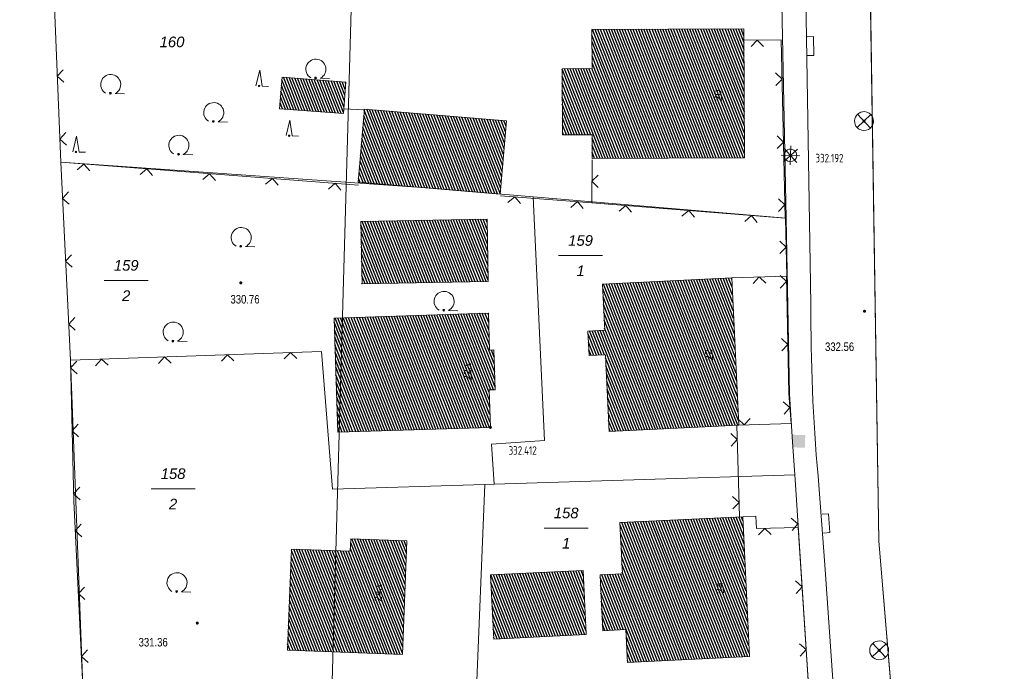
# Model space of a CAD drawing. Header units: metres. Extents: x 345144 to 348639, y 5629211 to 5635235.
# Tile 1041 of 1056: x 347858 to 347936, y 5631243 to 5631295. Entities that reach past the tile are written whole.
import ezdxf
from ezdxf.enums import TextEntityAlignment as Align

# ---------------------------------------------------------------- set-up
doc = ezdxf.new("R2010")
doc.units = ezdxf.units.M
doc.header["$MEASUREMENT"] = 0
for name, color, linetype in [('028 Geländeform', 7, 'Continuous'), ('028 Geländeform Ausg.', 7, 'Continuous'), ('065-066 Ver_Entsorgung', 7, 'Continuous'), ('065-066 Ver_Entsorgung Ausg.', 7, 'Continuous'), ('081-083 Topographie', 7, 'Continuous'), ('AX Flurstück', 7, 'Continuous'), ('AX Gebäude', 7, 'Continuous'), ('Blatt', 7, 'Continuous'), ('Definitionslinie', 7, 'Continuous'), ('Gemeinde Lokation', 7, 'Continuous'), ('Ortsteil Lokation', 7, 'Continuous'), ('Präsentationsobjekt -Text (punktförmig)', 7, 'Continuous')]:
    doc.layers.add(name, color=color, linetype=linetype)
doc.styles.add('ARIAL', font='arial.ttf', dxfattribs={"height": 1})
doc.styles.add('ARIALIT', font='ariali.ttf', dxfattribs={"height": 1})
doc.styles.add('DIN-6776-IT', font='txt', dxfattribs={"height": 1})
pattern_1 = [(111.5294117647, (0, 0), (-0.186045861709, -0.07339575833), [])]

# ---------------------------------------------------------------- blocks, each defined once
blk = doc.blocks.new('alk_3504_nrw')
at = {"color": 134, "lineweight": 5, "true_color": 0x00b2b2, "flags": 128}
for points in [[(-0.729333, -0.684), (-0.707333, -0.707333), (0.707333, 0.707333)], [(-0.707333, 0.707333), (0.707333, -0.707333)]]:
    blk.add_lwpolyline(points, dxfattribs=at)
at = {"color": 134, "lineweight": 5, "true_color": 0x00b2b2}
for start, end in [(90, -90), (-90, 90)]:
    blk.add_arc((0, 0), 1, start, end, dxfattribs=at)
blk = doc.blocks.new('alk_3453_nrw')
at = {"true_color": 0x00b2b2}
blk.add_hatch(color=134, dxfattribs=at).paths.add_polyline_path([(-1, -1), (-1, 1), (1, 1), (1, -1)], flags=0)
blk = doc.blocks.new('alk_5742_nrw')
at = {"color": 134, "lineweight": 5, "true_color": 0x00b2b2, "flags": 128}
for points in [[(1, 0), (-1, 0)], [(0.707333, -0.707333), (-0.707333, 0.707333)], [(-0.707333, -0.707333), (0.707333, 0.707333)], [(0, -1), (0, 1)]]:
    blk.add_lwpolyline(points, dxfattribs=at)
at = {"color": 134, "lineweight": 5, "true_color": 0x00b2b2}
for start, end in [(0, 180), (180, 0)]:
    blk.add_arc((0, 0), 0.666667, start, end, dxfattribs=at)
blk = doc.blocks.new('alk_043x_nrw')
h = blk.add_hatch(color=7)
edge = h.paths.add_edge_path(flags=0)
edge.add_arc((0, 0), 1, 180, 360, ccw=False)
edge.add_arc((0, 0), 1, 0, 180, ccw=False)
blk = doc.blocks.new('alk_7100_nrwx2')
at = {"true_color": 0x2e2e2e}
h = blk.add_hatch(color=250, dxfattribs=at)
edge = h.paths.add_edge_path(flags=0)
edge.add_arc((0.024073, -0.597267), 0.057254, 180, 360, ccw=False)
edge.add_arc((0.024073, -0.597267), 0.057255, 0, 180, ccw=False)
at = {"color": 250, "lineweight": 5, "true_color": 0x2e2e2e, "flags": 128}
blk.add_lwpolyline([(0.349382, -0.597267), (1, -0.597267)], dxfattribs=at)
at = {"color": 250, "lineweight": 5, "true_color": 0x2e2e2e}
for centre, radius, start, end in [((0.024073, 0.012362), 0.690995, -61.91481688, -118.08518312), ((0.024073, -0.597267), 0.057255, 0, 180), ((0.024073, -0.597267), 0.057254, 180, 0)]:
    blk.add_arc(centre, radius, start, end, dxfattribs=at)
blk = doc.blocks.new('alk_7200_nrwx2')
at = {"true_color": 0x2e2e2e}
h = blk.add_hatch(color=250, dxfattribs=at)
edge = h.paths.add_edge_path(flags=0)
edge.add_arc((-0.020544, -0.388118), 0.055525, 180, 360, ccw=False)
edge.add_arc((-0.020544, -0.388118), 0.055525, 0, 180, ccw=False)
at = {"color": 250, "lineweight": 5, "true_color": 0x2e2e2e, "flags": 128}
blk.add_lwpolyline([(-0.298168, -0.388118), (-0.020544, 1), (0.257079, -0.388118), (0.812326, -0.388118)], dxfattribs=at)
blk.add_lwpolyline([(-0.298168, -0.388118), (-0.020544, 1), (0.257079, -0.388118), (0.812326, -0.388118)], dxfattribs=at)
at = {"color": 250, "lineweight": 5, "true_color": 0x2e2e2e}
for start, end in [(0, 180), (180, 0)]:
    blk.add_arc((-0.020544, -0.388118), 0.055525, start, end, dxfattribs=at)
blk = doc.blocks.new('swc_strasseneinlauf')
at = {"color": 7, "lineweight": 5, "flags": 128}
blk.add_lwpolyline([(-1, 0), (-1, -0.666667), (1, -0.666667), (1, 0)], dxfattribs=at)

msp = doc.modelspace()

# ---------------------------------------------------------------- hatches: boundary and pattern name
at = {"layer": 'AX Gebäude', "true_color": 0x4f4f4f}
h = msp.add_hatch(dxfattribs=at)
h.set_pattern_fill('_USER', color=251, scale=0.2, angle=111.52941176, style=0, pattern_type=0)
h.set_pattern_definition(pattern_1)
h.paths.add_polyline_path([(347903.646, 5631293.789), (347915.711, 5631293.842), (347915.756, 5631283.609), (347903.662, 5631283.555), (347903.654, 5631285.436), (347901.304, 5631285.426), (347901.281, 5631290.679), (347903.66, 5631290.69)], flags=0)
h = msp.add_hatch(dxfattribs=at)
h.set_pattern_fill('_USER', color=251, scale=0.2, angle=111.52941176, style=0, pattern_type=0)
h.set_pattern_definition(pattern_1)
h.paths.add_polyline_path([(347879.05, 5631290.012), (347884.116, 5631289.62), (347883.921, 5631287.113), (347878.855, 5631287.505)], flags=0)
h = msp.add_hatch(dxfattribs=at)
h.set_pattern_fill('_USER', color=251, scale=0.2, angle=111.52941176, style=0, pattern_type=0)
h.set_pattern_definition(pattern_1)
h.paths.add_polyline_path([(347885.583, 5631287.47), (347896.857, 5631286.529), (347896.373, 5631280.726), (347885.099, 5631281.667)], flags=0)
h = msp.add_hatch(dxfattribs=at)
h.set_pattern_fill('_USER', color=251, scale=0.2, angle=111.52941176, style=0, pattern_type=0)
h.set_pattern_definition(pattern_1)
h.paths.add_polyline_path([(347885.299, 5631278.554), (347895.323, 5631278.747), (347895.419, 5631273.796), (347885.394, 5631273.603)], flags=0)
h = msp.add_hatch(dxfattribs=at)
h.set_pattern_fill('_USER', color=251, scale=0.2, angle=111.52941176, style=0, pattern_type=0)
h.set_pattern_definition(pattern_1)
h.paths.add_polyline_path([(347904.484, 5631273.583), (347914.735, 5631274.08), (347915.301, 5631262.399), (347905.012, 5631261.9), (347904.717, 5631267.972), (347903.423, 5631267.91), (347903.328, 5631269.858), (347904.661, 5631269.922)], flags=0)
h = msp.add_hatch(dxfattribs=at)
h.set_pattern_fill('_USER', color=251, scale=0.2, angle=111.52941176, style=0, pattern_type=0)
h.set_pattern_definition(pattern_1)
h.paths.add_polyline_path([(347883.174, 5631270.879), (347895.422, 5631271.289), (347895.521, 5631268.346), (347895.87, 5631268.358), (347895.971, 5631265.201), (347895.487, 5631265.185), (347895.58, 5631262.209), (347883.477, 5631261.831)], flags=0)
h = msp.add_hatch(dxfattribs=at)
h.set_pattern_fill('_USER', color=251, scale=0.2, angle=111.52941176, style=0, pattern_type=0)
h.set_pattern_definition(pattern_1)
h.paths.add_polyline_path([(347905.87, 5631254.656), (347915.616, 5631255.121), (347916.145, 5631244.023), (347906.47, 5631243.562), (347906.346, 5631246.168), (347904.496, 5631246.079), (347904.285, 5631250.512), (347906.063, 5631250.596)], flags=0)
h = msp.add_hatch(dxfattribs=at)
h.set_pattern_fill('_USER', color=251, scale=0.2, angle=111.52941176, style=0, pattern_type=0)
h.set_pattern_definition(pattern_1)
h.paths.add_polyline_path([(347884.52, 5631253.377), (347888.953, 5631253.203), (347888.6, 5631244.182), (347879.472, 5631244.522), (347879.8, 5631252.553), (347884.462, 5631252.381)], flags=0)
h = msp.add_hatch(dxfattribs=at)
h.set_pattern_fill('_USER', color=251, scale=0.2, angle=111.52941176, style=0, pattern_type=0)
h.set_pattern_definition(pattern_1)
h.paths.add_polyline_path([(347895.603, 5631250.51), (347902.946, 5631250.86), (347903.19, 5631245.766), (347895.846, 5631245.416)], flags=0)

# ---------------------------------------------------------------- linework, layer by layer
at = {"layer": '081-083 Topographie', "color": 7, "linetype": 'Continuous', "lineweight": 5, "flags": 128}
for points in [[(347921.028, 5631271.996), (347920.467, 5631306.183), (347920.467, 5631306.183), (347919.811, 5631339.503), (347919.811, 5631339.503), (347919.349, 5631371.887)], [(347860.784, 5631302.021), (347860.898, 5631300.893), (347860.898, 5631300.893), (347860.92, 5631296.907), (347860.92, 5631296.907), (347861.482, 5631283.257)], [(347883.955, 5631287.482), (347885.551, 5631287.409)], [(347861.482, 5631283.257), (347862.254, 5631267.536)], [(347861.482, 5631283.257), (347885.108, 5631281.44)], [(347903.663, 5631283.454), (347903.625, 5631280.042)], [(347896.392, 5631280.602), (347903.625, 5631280.042)], [(347903.625, 5631280.042), (347918.976, 5631278.807), (347918.976, 5631278.807), (347919.02, 5631278.803)], [(347919.02, 5631278.803), (347919.104, 5631274.219)], [(347914.735, 5631274.079), (347919.104, 5631274.219)], [(347862.254, 5631267.536), (347882.176, 5631268.247)], [(347862.254, 5631267.536), (347862.517, 5631256.367), (347862.517, 5631256.367), (347863.244, 5631241.668)], [(347955.03, 5630960.986), (347952.803, 5630974.853), (347952.803, 5630974.853), (347950.929, 5630987.89), (347950.929, 5630987.89), (347949.354, 5630998.886), (347949.354, 5630998.886), (347945.628, 5631021.708), (347945.628, 5631021.708), (347942.008, 5631046.566), (347942.008, 5631046.566), (347939.429, 5631063.019), (347939.429, 5631063.019), (347933.378, 5631102.479), (347933.378, 5631102.479), (347928.886, 5631112.106), (347928.886, 5631112.106), (347927.592, 5631133.765), (347927.592, 5631133.765), (347929.249, 5631148.964), (347929.249, 5631148.964), (347922.126, 5631251.314), (347922.126, 5631251.314), (347921.599, 5631258.336)], [(347919.954, 5631255.232), (347920.016, 5631254.276), (347920.016, 5631254.276), (347921.021, 5631238.911)]]:
    msp.add_lwpolyline(points, dxfattribs=at)
at = {"layer": '081-083 Topographie', "color": 7, "linetype": 'Continuous', "lineweight": 5}
msp.add_arc((348060.85, 5631270.998), 139.825489, 179.59104993, -174.80442104, dxfattribs=at)
at = {"layer": 'AX Flurstück', "color": 8, "linetype": 'Continuous', "lineweight": 13, "true_color": 0x808080, "flags": 128}
for points in [[(347918.116, 5631528.201), (347925.471, 5631528.423), (347926.23, 5631453.062), (347924.572, 5631371.352), (347926.424, 5631253.18), (347933.647, 5631166.935)], [(347927.27, 5631149.629), (347925.433, 5631177.005), (347925.271, 5631178.999), (347923.781, 5631198.973), (347922.256, 5631220.289), (347921.021, 5631238.911), (347919.849, 5631256.851), (347919.743, 5631258.436), (347919.562, 5631261.07), (347919.325, 5631264.838), (347919.07, 5631278.829), (347918.681, 5631297.144), (347918.329, 5631315.14), (347918.309, 5631316.159), (347917.993, 5631332.239), (347917.271, 5631372.154), (347917.352, 5631380.359), (347917.481, 5631393.411), (347917.593, 5631404.783), (347917.685, 5631408.061), (347918.062, 5631421.512), (347918.384, 5631433.02), (347918.27, 5631435.376), (347918.33, 5631440.096)], [(347860.784, 5631302.021), (347886.09, 5631299.89), (347918.681, 5631297.144), (347919.07, 5631278.829), (347898.973, 5631280.509), (347890.484, 5631281.218), (347861.482, 5631283.258), (347860.92, 5631296.907), (347860.897, 5631300.893), (347860.784, 5631302.021)], [(347822.789, 5631171.013), (347823.315, 5631175.605), (347819.952, 5631294.771), (347820.876, 5631299.777), (347860.897, 5631300.893), (347860.92, 5631296.907), (347861.482, 5631283.258)], [(347861.482, 5631283.258), (347862.254, 5631267.536), (347863.245, 5631241.669), (347864.06, 5631222.092), (347864.904, 5631203.956), (347866.375, 5631184.013), (347866.508, 5631176.433), (347867.41, 5631164.909)], [(347861.482, 5631283.258), (347890.484, 5631281.218), (347898.973, 5631280.509), (347899.89, 5631261.181), (347895.676, 5631260.869), (347895.888, 5631257.7), (347895.146, 5631257.677), (347883.063, 5631257.304), (347882.176, 5631268.248), (347862.254, 5631267.536), (347861.482, 5631283.258)], [(347898.973, 5631280.509), (347919.07, 5631278.829), (347919.325, 5631264.838), (347919.562, 5631261.07), (347919.743, 5631258.436), (347895.888, 5631257.7), (347895.676, 5631260.869), (347899.89, 5631261.181), (347898.973, 5631280.509)], [(347862.254, 5631267.536), (347882.176, 5631268.248), (347883.063, 5631257.304), (347895.146, 5631257.677), (347894.435, 5631240.181), (347863.245, 5631241.669), (347862.254, 5631267.536)], [(347895.146, 5631257.677), (347895.888, 5631257.7), (347919.743, 5631258.436), (347919.849, 5631256.851), (347921.021, 5631238.911), (347894.435, 5631240.181), (347895.146, 5631257.677)]]:
    msp.add_lwpolyline(points, dxfattribs=at)
at = {"layer": 'AX Gebäude', "color": 7, "linetype": 'Continuous', "lineweight": 5, "flags": 128}
for points in [[(347903.646, 5631293.789), (347915.711, 5631293.842), (347915.756, 5631283.609), (347903.662, 5631283.555), (347903.654, 5631285.436), (347901.304, 5631285.426), (347901.281, 5631290.679), (347903.66, 5631290.69), (347903.646, 5631293.789)], [(347879.05, 5631290.012), (347884.116, 5631289.62), (347883.921, 5631287.113), (347878.855, 5631287.505), (347879.05, 5631290.012)], [(347885.583, 5631287.47), (347896.857, 5631286.529), (347896.373, 5631280.726), (347885.099, 5631281.667), (347885.583, 5631287.47)], [(347885.299, 5631278.554), (347895.323, 5631278.747), (347895.419, 5631273.796), (347885.394, 5631273.603), (347885.299, 5631278.554)], [(347904.484, 5631273.583), (347914.735, 5631274.08), (347915.301, 5631262.399), (347905.012, 5631261.9), (347904.717, 5631267.972), (347903.423, 5631267.91), (347903.328, 5631269.858), (347904.661, 5631269.922), (347904.484, 5631273.583)], [(347883.174, 5631270.879), (347895.422, 5631271.289), (347895.521, 5631268.346), (347895.87, 5631268.358), (347895.971, 5631265.201), (347895.487, 5631265.185), (347895.58, 5631262.209), (347883.477, 5631261.831), (347883.174, 5631270.879)], [(347905.87, 5631254.656), (347915.616, 5631255.121), (347916.145, 5631244.023), (347906.47, 5631243.562), (347906.346, 5631246.168), (347904.496, 5631246.079), (347904.285, 5631250.512), (347906.063, 5631250.596), (347905.87, 5631254.656)], [(347884.52, 5631253.377), (347888.953, 5631253.203), (347888.6, 5631244.182), (347879.472, 5631244.522), (347879.8, 5631252.553), (347884.462, 5631252.381), (347884.52, 5631253.377)], [(347895.603, 5631250.51), (347902.946, 5631250.86), (347903.19, 5631245.766), (347895.846, 5631245.416), (347895.603, 5631250.51)]]:
    msp.add_lwpolyline(points, dxfattribs=at)
at = {"layer": 'Blatt', "color": 205, "linetype": 'Continuous', "lineweight": 5, "true_color": 0x873099, "flags": 128}
for points in [[(347381.745, 5631201.846), (347388.783, 5631451.723), (347888.543, 5631437.647), (347881.503, 5631187.771), (347381.745, 5631201.846)], [(347926.424, 5631253.18), (347932.021, 5631186.349), (347881.503, 5631187.771), (347888.543, 5631437.647), (347925.896, 5631436.595), (347924.572, 5631371.352), (347926.424, 5631253.18)]]:
    msp.add_lwpolyline(points, dxfattribs=at)
at = {"layer": 'Definitionslinie', "color": 7, "linetype": 'Continuous', "lineweight": 5, "flags": 128}
for points in [[(347920.467, 5631306.183), (347921.028, 5631271.996)], [(347860.92, 5631296.907), (347861.482, 5631283.257)], [(347918.976, 5631278.786), (347918.976, 5631278.807), (347918.976, 5631278.807), (347918.668, 5631292.958), (347915.691, 5631292.949)], [(347917.269, 5631292.454), (347916.768, 5631292.952), (347916.27, 5631292.451)], [(347861.68, 5631290.602), (347861.201, 5631290.082), (347861.721, 5631289.603)], [(347861.68, 5631290.602), (347861.201, 5631290.082), (347861.721, 5631289.603)], [(347918.246, 5631289.349), (347918.735, 5631289.86), (347918.225, 5631290.349)], [(347883.955, 5631287.482), (347885.551, 5631287.409)], [(347861.886, 5631285.606), (347861.407, 5631285.086), (347861.927, 5631284.607)], [(347861.886, 5631285.606), (347861.407, 5631285.086), (347861.927, 5631284.607)], [(347918.355, 5631284.351), (347918.843, 5631284.862), (347918.333, 5631285.351)], [(347861.482, 5631283.257), (347885.108, 5631281.44)], [(347861.482, 5631283.257), (347862.254, 5631267.536)], [(347863.785, 5631282.578), (347863.324, 5631283.115), (347862.788, 5631282.655)], [(347863.785, 5631282.578), (347863.324, 5631283.115), (347862.788, 5631282.655)], [(347903.663, 5631283.454), (347903.625, 5631280.042)], [(347868.77, 5631282.195), (347868.31, 5631282.732), (347867.773, 5631282.272)], [(347868.77, 5631282.195), (347868.31, 5631282.732), (347867.773, 5631282.272)], [(347873.755, 5631281.812), (347873.295, 5631282.349), (347872.758, 5631281.888)], [(347873.755, 5631281.812), (347873.295, 5631282.349), (347872.758, 5631281.888)], [(347904.15, 5631282.242), (347903.644, 5631281.748), (347904.138, 5631281.242)], [(347904.15, 5631282.242), (347903.644, 5631281.748), (347904.138, 5631281.242)], [(347878.74, 5631281.428), (347878.28, 5631281.965), (347877.743, 5631281.505)], [(347878.74, 5631281.428), (347878.28, 5631281.965), (347877.743, 5631281.505)], [(347883.726, 5631281.045), (347883.266, 5631281.582), (347882.729, 5631281.121)], [(347883.726, 5631281.045), (347883.266, 5631281.582), (347882.729, 5631281.121)], [(347862.098, 5631280.914), (347861.623, 5631280.39), (347862.147, 5631279.916)], [(347862.098, 5631280.914), (347861.623, 5631280.39), (347862.147, 5631279.916)], [(347896.392, 5631280.602), (347903.625, 5631280.042)], [(347897.976, 5631279.978), (347897.516, 5631280.515), (347896.979, 5631280.055)], [(347897.976, 5631279.978), (347897.516, 5631280.515), (347896.979, 5631280.055)], [(347902.961, 5631279.592), (347902.501, 5631280.129), (347901.964, 5631279.669)], [(347902.961, 5631279.592), (347902.501, 5631280.129), (347901.964, 5631279.669)], [(347903.625, 5631280.042), (347918.976, 5631278.807), (347918.976, 5631278.807), (347919.02, 5631278.803)], [(347906.797, 5631279.285), (347906.339, 5631279.824), (347905.8, 5631279.365)], [(347906.797, 5631279.285), (347906.339, 5631279.824), (347905.8, 5631279.365)], [(347918.463, 5631279.353), (347918.952, 5631279.864), (347918.442, 5631280.352)], [(347911.781, 5631278.884), (347911.323, 5631279.423), (347910.784, 5631278.964)], [(347911.781, 5631278.884), (347911.323, 5631279.423), (347910.784, 5631278.964)], [(347916.765, 5631278.483), (347916.306, 5631279.022), (347915.768, 5631278.563)], [(347916.765, 5631278.483), (347916.306, 5631279.021), (347915.768, 5631278.563)], [(347919.02, 5631278.803), (347919.104, 5631274.219)], [(347918.571, 5631276.002), (347919.062, 5631276.511), (347918.553, 5631277.002)], [(347918.571, 5631276.002), (347919.062, 5631276.511), (347918.553, 5631277.002)], [(347862.343, 5631275.92), (347861.868, 5631275.397), (347862.392, 5631274.922)], [(347862.343, 5631275.92), (347861.868, 5631275.397), (347862.392, 5631274.922)], [(347914.735, 5631274.079), (347919.104, 5631274.219)], [(347918.596, 5631273.274), (347919.085, 5631273.785), (347918.574, 5631274.274)], [(347919.277, 5631264.891), (347919.075, 5631274.213)], [(347917.435, 5631273.665), (347916.92, 5631274.149), (347916.436, 5631273.633)], [(347917.435, 5631273.665), (347916.92, 5631274.149), (347916.436, 5631273.633)], [(347862.588, 5631270.926), (347862.113, 5631270.403), (347862.637, 5631269.928)], [(347862.588, 5631270.926), (347862.113, 5631270.403), (347862.637, 5631269.928)], [(347918.704, 5631268.276), (347919.193, 5631268.787), (347918.682, 5631269.276)], [(347862.254, 5631267.536), (347882.176, 5631268.247)], [(347875.231, 5631267.499), (347874.713, 5631267.981), (347874.232, 5631267.463)], [(347875.231, 5631267.499), (347874.713, 5631267.981), (347874.232, 5631267.463)], [(347880.228, 5631267.677), (347879.71, 5631268.159), (347879.228, 5631267.642)], [(347880.228, 5631267.677), (347879.71, 5631268.159), (347879.228, 5631267.642)], [(347862.254, 5631267.536), (347862.517, 5631256.367)], [(347862.756, 5631267.462), (347862.268, 5631266.95), (347862.779, 5631266.462)], [(347862.756, 5631267.462), (347862.268, 5631266.95), (347862.779, 5631266.462)], [(347865.237, 5631267.142), (347864.72, 5631267.624), (347864.238, 5631267.107)], [(347865.237, 5631267.142), (347864.72, 5631267.624), (347864.238, 5631267.107)], [(347870.234, 5631267.32), (347869.717, 5631267.802), (347869.235, 5631267.285)], [(347870.234, 5631267.32), (347869.717, 5631267.802), (347869.235, 5631267.285)], [(347919.451, 5631262.519), (347919.277, 5631264.891)], [(347918.896, 5631263.256), (347919.358, 5631263.791), (347918.822, 5631264.253)], [(347862.874, 5631262.463), (347862.386, 5631261.952), (347862.897, 5631261.463)], [(347862.874, 5631262.463), (347862.386, 5631261.952), (347862.897, 5631261.463)], [(347915.215, 5631262.897), (347915.73, 5631262.411), (347916.215, 5631262.925)], [(347915.301, 5631262.399), (347919.451, 5631262.519)], [(347914.691, 5631260.734), (347915.176, 5631261.248), (347914.661, 5631261.733)], [(347915.358, 5631255.109), (347915.142, 5631262.391)], [(347921.599, 5631258.336), (347922.126, 5631251.314)], [(347862.991, 5631257.465), (347862.503, 5631256.953), (347863.015, 5631256.465)], [(347862.991, 5631257.465), (347862.503, 5631256.953), (347863.015, 5631256.465)], [(347862.517, 5631256.367), (347863.244, 5631241.668)], [(347914.839, 5631255.737), (347915.324, 5631256.252), (347914.81, 5631256.736)], [(347920.016, 5631254.276), (347916.713, 5631254.179), (347916.644, 5631255.147), (347916.644, 5631255.147), (347916.642, 5631255.17), (347915.615, 5631255.121)], [(347919.531, 5631254.024), (347919.998, 5631254.556), (347919.467, 5631255.022)], [(347919.532, 5631254.024), (347919.998, 5631254.556), (347919.467, 5631255.022)], [(347919.954, 5631255.232), (347920.016, 5631254.276), (347920.016, 5631254.276), (347921.021, 5631238.911)], [(347863.108, 5631254.536), (347862.634, 5631254.011), (347863.158, 5631253.537)], [(347863.108, 5631254.536), (347862.634, 5631254.011), (347863.158, 5631253.537)], [(347917.869, 5631253.713), (347917.354, 5631254.198), (347916.87, 5631253.683)], [(347922.126, 5631251.314), (347929.249, 5631148.964)], [(347919.858, 5631249.035), (347920.324, 5631249.566), (347919.792, 5631250.032)], [(347919.858, 5631249.035), (347920.324, 5631249.566), (347919.793, 5631250.032)], [(347863.355, 5631249.542), (347862.881, 5631249.018), (347863.405, 5631248.543)], [(347863.355, 5631249.542), (347862.881, 5631249.018), (347863.405, 5631248.543)], [(347863.602, 5631244.548), (347863.127, 5631244.024), (347863.652, 5631243.549)], [(347863.602, 5631244.548), (347863.127, 5631244.024), (347863.652, 5631243.549)], [(347920.184, 5631244.045), (347920.651, 5631244.577), (347920.119, 5631245.043)], [(347920.184, 5631244.045), (347920.65, 5631244.577), (347920.119, 5631245.043)]]:
    msp.add_lwpolyline(points, dxfattribs=at)
at = {"layer": 'Definitionslinie', "color": 7, "linetype": 'Continuous', "lineweight": 5}
msp.add_arc((348060.85, 5631270.998), 139.825562, 179.59104993, -174.80442104, dxfattribs=at)
at = {"layer": 'Gemeinde Lokation', "color": 7, "linetype": 'Continuous', "lineweight": 5, "flags": 128}
msp.add_lwpolyline([(347899.031, 5631693.561), (347926.631, 5631600.505), (347925.405, 5631534.986), (347926.23, 5631453.062), (347924.572, 5631371.352), (347926.424, 5631253.18), (347933.647, 5631166.935), (347960.584, 5630953.98), (347975.383, 5630844.729), (348005.705, 5630725.733), (348023.631, 5630546.345), (348034.821, 5630453.592), (348037.99, 5630386.322), (348038.853, 5630367.26), (348034.949, 5630313.579)], dxfattribs=at)
at = {"layer": 'Ortsteil Lokation', "color": 7, "linetype": 'Continuous', "lineweight": 5, "flags": 128}
msp.add_lwpolyline([(347725.956, 5632057.39), (347769.164, 5631969.901), (347835.901, 5631869.724), (347875.026, 5631799.405), (347883.211, 5631764.659), (347899.031, 5631693.561), (347926.631, 5631600.505), (347925.405, 5631534.986), (347926.23, 5631453.062), (347924.572, 5631371.352), (347926.424, 5631253.18), (347933.647, 5631166.935), (347960.584, 5630953.98), (347975.383, 5630844.729), (348005.705, 5630725.733), (348023.631, 5630546.345), (348034.821, 5630453.592), (348037.99, 5630386.322), (348038.853, 5630367.26), (348034.949, 5630313.579)], dxfattribs=at)
at = {"layer": 'Präsentationsobjekt -Text (punktförmig)', "color": 251, "linetype": 'Continuous', "lineweight": 13, "true_color": 0x5e5e5e, "flags": 128}
for points in [[(347901.0004, 5631275.84352), (347904.4816, 5631275.84352)], [(347864.9404, 5631273.86852), (347868.4216, 5631273.86852)], [(347868.6594, 5631257.33452), (347872.1406, 5631257.33452)], [(347899.8594, 5631254.21952), (347903.3406, 5631254.21952)]]:
    msp.add_lwpolyline(points, dxfattribs=at)

# ---------------------------------------------------------------- block references
at = {"layer": '028 Geländeform', "xscale": 0.125, "yscale": 0.125}
for p, rotation in [((347925.238, 5631286.524), -2.326094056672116), ((347875.773, 5631273.682), -2.326094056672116), ((347925.279, 5631271.428), -2.326667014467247), ((347895.58, 5631262.209), -2.326094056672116), ((347872.32, 5631246.679), -2.326094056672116), ((347926.442, 5631244.52), -2.326094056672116)]:
    msp.add_blockref('alk_043x_nrw', p, dxfattribs=dict(at, rotation=rotation))
at = {"layer": '065-066 Ver_Entsorgung', "rotation": -2.326094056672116}
for name, p, xscale, yscale in [('alk_3504_nrw', (347925.238, 5631286.524), 0.75, 0.75), ('alk_5742_nrw', (347919.4, 5631283.797), 0.75, 0.75), ('alk_3453_nrw', (347920.057, 5631261.113), 0.5, 0.5), ('alk_3504_nrw', (347926.442, 5631244.52), 0.75, 0.75)]:
    msp.add_blockref(name, p, dxfattribs=dict(at, xscale=xscale, yscale=yscale))
at = {"layer": '065-066 Ver_Entsorgung Ausg.'}
for name, p, xscale, yscale, rotation in [('swc_strasseneinlauf', (347920.733, 5631292.47), 0.75, 0.75, 91.11369663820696), ('alk_3453_nrw', (347920.057, 5631261.113), 0.5, 0.5, -1.753136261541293), ('swc_strasseneinlauf', (347921.967, 5631254.577), 0.75, 0.75, 94.1025309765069)]:
    msp.add_blockref(name, p, dxfattribs=dict(at, xscale=xscale, yscale=yscale, rotation=rotation))
at = {"layer": '081-083 Topographie'}
for name, p, xscale, yscale, rotation in [('alk_7100_nrwx2', (347881.703, 5631290.629), 1.15275, 1.15275, -2.326094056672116), ('alk_7100_nrwx2', (347865.419, 5631289.412), 1.15275, 1.15275, -2.326094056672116), ('alk_7200_nrwx2', (347877.26, 5631289.657), 0.9005, 0.9005, -2.326094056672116), ('alk_7100_nrwx2', (347873.596, 5631287.178), 1.15275, 1.15275, -2.326094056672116), ('alk_7200_nrwx2', (347879.646, 5631285.705), 0.9005, 0.9005, -2.326094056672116), ('alk_7200_nrwx2', (347862.719, 5631284.425), 0.9005, 0.9005, -2.326094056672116), ('alk_7100_nrwx2', (347870.831, 5631284.585), 1.15275, 1.15275, -2.326667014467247), ('alk_7100_nrwx2', (347875.775, 5631277.267), 1.15275, 1.15275, -2.326094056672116), ('alk_7100_nrwx2', (347891.883, 5631272.198), 1.15275, 1.15275, -2.326094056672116), ('alk_7100_nrwx2', (347870.38, 5631269.761), 1.15275, 1.15275, -2.326667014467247), ('alk_7100_nrwx2', (347870.682, 5631249.87), 1.15275, 1.15275, -2.326094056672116)]:
    msp.add_blockref(name, p, dxfattribs=dict(at, xscale=xscale, yscale=yscale, rotation=rotation))

# ---------------------------------------------------------------- texts
at = {"layer": '028 Geländeform Ausg.', "color": 44, "true_color": 0xb27500, "style": 'ARIAL', "width": 0.8}
for s, height, p in [('330.76', 0.6761367, (347874.954, 5631272.044)), ('332.56', 0.6761367, (347922.146, 5631268.277)), ('331.36', 0.6761366, (347867.663, 5631244.826))]:
    msp.add_text(s, height=height, dxfattribs=at).set_placement(p)
at = {"layer": '065-066 Ver_Entsorgung Ausg.', "color": 134, "true_color": 0x00b2b2, "style": 'DIN-6776-IT', "width": 0.8}
for s, p in [('332.192', (347921.387, 5631283.245)), ('332.412', (347897.031, 5631260.045))]:
    msp.add_text(s, height=0.6762, dxfattribs=at).set_placement(p)
at = {"layer": 'Präsentationsobjekt -Text (punktförmig)', "color": 8, "true_color": 0x808080, "style": 'ARIALIT'}
for s, p in [('160', (347870.315, 5631292.806)), ('159', (347902.741, 5631277.04688)), ('159', (347866.681, 5631275.07188)), ('1', (347902.741, 5631274.64016)), ('2', (347866.681, 5631272.66516)), ('158', (347870.4, 5631258.53788)), ('2', (347870.4, 5631256.13116)), ('158', (347901.6, 5631255.42288)), ('1', (347901.6, 5631253.01616))]:
    msp.add_text(s, height=0.8421, dxfattribs=at).set_placement(p, align=Align.MIDDLE_CENTER)
at = {"layer": 'Präsentationsobjekt -Text (punktförmig)', "color": 7, "style": 'ARIAL'}
for s, height, rotation, p in [('20', 0.5894698, 92.81915713, (347913.935, 5631288.567)), ('22', 0.5894698, 95.11099894, (347913.229, 5631267.977)), ('22a', 0.5894701, 91.83240416, (347894.071, 5631266.6)), ('24a', 0.5894698, 89.95436931, (347886.989, 5631249.045)), ('24', 0.5894698, 95.11099894, (347914.082, 5631249.495))]:
    msp.add_text(s, height=height, rotation=rotation, dxfattribs=at).set_placement(p, align=Align.CENTER)

doc.saveas('drawing.dxf')
